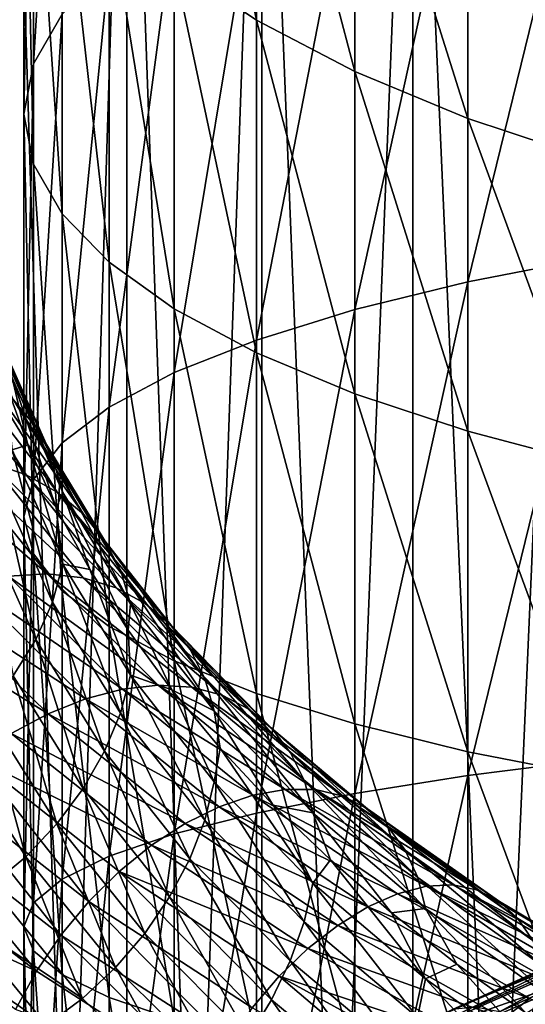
# Model space of a CAD drawing. Header units: metres. Extents: x -44 to 117, y -432 to 89.
# Tile 777 of 1056: x -13.04 to -8.7, y -106.32 to -97.88. Entities that reach past the tile are written whole.
import ezdxf

# ---------------------------------------------------------------- set-up
doc = ezdxf.new("R2010")
doc.units = ezdxf.units.M
doc.layers.add('solid_125568', color=7, linetype='CONTINUOUS')

msp = doc.modelspace()

# ---------------------------------------------------------------- linework, layer by layer
at = {"layer": 'solid_125568'}
for points in [[(-12.118285, -93.5, 329.335785), (-12.118388, -125.699997, 329.335907), (-13.124225, -125.699997, 330.75351)], [(-13.124198, -93.5, 330.753448), (-12.118285, -93.5, 329.335785), (-13.124225, -125.699997, 330.75351)], [(-13.124176, -93.5, 347.246582), (-13.124225, -125.699997, 347.24649), (-12.118388, -125.699997, 348.664093)], [(-12.118269, -93.5, 348.664246), (-13.124176, -93.5, 347.246582), (-12.118388, -125.699997, 348.664093)], [(-10.960155, -93.5, 328.039856), (-10.960155, -125.699997, 328.039856), (-12.118388, -125.699997, 329.335907)], [(-12.118285, -93.5, 329.335785), (-10.960155, -93.5, 328.039856), (-12.118388, -125.699997, 329.335907)], [(-12.118269, -93.5, 348.664246), (-12.118388, -125.699997, 348.664093), (-10.960155, -125.699997, 349.960144)], [(-10.960142, -93.5, 349.960175), (-12.118269, -93.5, 348.664246), (-10.960155, -125.699997, 349.960144)], [(-9.664222, -93.5, 326.881714), (-9.664092, -125.699997, 326.881622), (-10.960155, -125.699997, 328.039856)], [(-10.960155, -93.5, 328.039856), (-9.664222, -93.5, 326.881714), (-10.960155, -125.699997, 328.039856)], [(-10.960142, -93.5, 349.960175), (-10.960155, -125.699997, 349.960144), (-9.664092, -125.699997, 351.118378)], [(-9.664206, -93.5, 351.118286), (-10.960142, -93.5, 349.960175), (-9.664092, -125.699997, 351.118378)], [(-9.664222, -93.5, 326.881714), (-8.246551, -93.5, 325.875793), (-9.664092, -125.699997, 326.881622)], [(-9.664206, -93.5, 351.118286), (-9.664092, -125.699997, 351.118378), (-8.246497, -125.699997, 352.124237)], [(-8.24653, -93.5, 352.124207), (-9.664206, -93.5, 351.118286), (-8.246497, -125.699997, 352.124237)], [(-8.246551, -93.5, 325.875793), (-8.246497, -125.699997, 325.875763), (-9.664092, -125.699997, 326.881622)], [(-12.918259, -98.259201, 195.123123), (-12.918259, -94.782135, 196.353012), (-12.674063, -94.249451, 195.018143)], [(-12.674063, -97.834091, 193.750198), (-12.918259, -98.259201, 195.123123), (-12.674063, -94.249451, 195.018143)], [(-11.007415, -97.88504, 204.128723), (-11.007415, -95.12355, 205.359924), (-11.712595, -94.558136, 204.21611)], [(-11.712595, -97.41214, 202.943665), (-11.007415, -97.88504, 204.128723), (-11.712595, -94.558136, 204.21611)], [(-13, -98.689728, 196.513535), (-13, -95.321602, 197.704895), (-12.918259, -94.782135, 196.353012)], [(-12.918259, -98.259201, 195.123123), (-13, -98.689728, 196.513535), (-12.918259, -94.782135, 196.353012)], [(-10.163809, -98.325699, 205.233002), (-10.163809, -95.650429, 206.425766), (-11.007415, -95.12355, 205.359924)], [(-11.007415, -97.88504, 204.128723), (-10.163809, -98.325699, 205.233002), (-11.007415, -95.12355, 205.359924)], [(-12.918259, -99.120255, 197.903946), (-12.918259, -95.861069, 199.056763), (-13, -95.321602, 197.704895)], [(-13, -98.689728, 196.513535), (-12.918259, -99.120255, 197.903946), (-13, -95.321602, 197.704895)], [(-9.192389, -98.728584, 206.242599), (-9.192389, -96.132133, 207.400223), (-10.163809, -95.650429, 206.425766)], [(-10.163809, -98.325699, 205.233002), (-9.192389, -98.728584, 206.242599), (-10.163809, -95.650429, 206.425766)], [(-9.192389, -100.127953, 186.624023), (-9.192389, -95.970764, 187.732452), (-8.105368, -95.683434, 186.804504)], [(-8.105368, -99.915146, 185.676193), (-9.192389, -100.127953, 186.624023), (-8.105368, -95.683434, 186.804504)], [(-12.674063, -99.545364, 199.276871), (-12.674063, -96.393753, 200.391647), (-12.918259, -95.861069, 199.056763)], [(-12.918259, -99.120255, 197.903946), (-12.674063, -99.545364, 199.276871), (-12.918259, -95.861069, 199.056763)], [(-10.163809, -100.366089, 187.684631), (-10.163809, -96.29229, 188.770844), (-9.192389, -95.970764, 187.732452)], [(-9.192389, -100.127953, 186.624023), (-10.163809, -100.366089, 187.684631), (-9.192389, -95.970764, 187.732452)], [(-8.105368, -99.088623, 207.144836), (-8.105368, -96.562607, 208.271057), (-9.192389, -96.132133, 207.400223)], [(-9.192389, -98.728584, 206.242599), (-8.105368, -99.088623, 207.144836), (-9.192389, -96.132133, 207.400223)], [(-11.007415, -100.626556, 188.844696), (-11.007415, -96.643967, 189.906586), (-10.163809, -96.29229, 188.770844)], [(-10.163809, -100.366089, 187.684631), (-11.007415, -100.626556, 188.844696), (-10.163809, -96.29229, 188.770844)], [(-12.270483, -99.959717, 200.615036), (-12.270483, -96.912949, 201.692734), (-12.674063, -96.393753, 200.391647)], [(-12.674063, -99.545364, 199.276871), (-12.270483, -99.959717, 200.615036), (-12.674063, -96.393753, 200.391647)], [(-11.712595, -100.906075, 190.08963), (-11.712595, -97.021362, 191.125427), (-11.007415, -96.643967, 189.906586)], [(-11.007415, -100.626556, 188.844696), (-11.712595, -100.906075, 190.08963), (-11.007415, -96.643967, 189.906586)], [(-11.712595, -100.358093, 201.901627), (-11.712595, -97.41214, 202.943665), (-12.270483, -96.912949, 201.692734)], [(-12.270483, -99.959717, 200.615036), (-11.712595, -100.358093, 201.901627), (-12.270483, -96.912949, 201.692734)], [(-12.270483, -101.201134, 191.403778), (-12.270483, -97.419739, 192.412018), (-11.712595, -97.021362, 191.125427)], [(-11.712595, -100.906075, 190.08963), (-12.270483, -101.201134, 191.403778), (-11.712595, -97.021362, 191.125427)], [(-12.674063, -101.508026, 192.770615), (-12.674063, -97.834091, 193.750198), (-12.270483, -97.419739, 192.412018)], [(-12.270483, -101.201134, 191.403778), (-12.674063, -101.508026, 192.770615), (-12.270483, -97.419739, 192.412018)], [(-11.007415, -100.735489, 203.120468), (-11.007415, -97.88504, 204.128723), (-11.712595, -97.41214, 202.943665)], [(-11.712595, -100.358093, 201.901627), (-11.007415, -100.735489, 203.120468), (-11.712595, -97.41214, 202.943665)], [(-12.918259, -101.822884, 194.172928), (-12.918259, -98.259201, 195.123123), (-12.674063, -97.834091, 193.750198)], [(-12.674063, -101.508026, 192.770615), (-12.918259, -101.822884, 194.172928), (-12.674063, -97.834091, 193.750198)], [(-10.163809, -101.087166, 204.256226), (-10.163809, -98.325699, 205.233002), (-11.007415, -97.88504, 204.128723)], [(-11.007415, -100.735489, 203.120468), (-10.163809, -101.087166, 204.256226), (-11.007415, -97.88504, 204.128723)], [(-13, -102.141754, 195.593109), (-13, -98.689728, 196.513535), (-12.918259, -98.259201, 195.123123)], [(-12.918259, -101.822884, 194.172928), (-13, -102.141754, 195.593109), (-12.918259, -98.259201, 195.123123)], [(-9.192389, -101.408684, 205.294601), (-9.192389, -98.728584, 206.242599), (-10.163809, -98.325699, 205.233002)], [(-10.163809, -101.087166, 204.256226), (-9.192389, -101.408684, 205.294601), (-10.163809, -98.325699, 205.233002)], [(-12.918259, -102.460617, 197.01329), (-12.918259, -99.120255, 197.903946), (-13, -98.689728, 196.513535)], [(-13, -102.141754, 195.593109), (-12.918259, -102.460617, 197.01329), (-13, -98.689728, 196.513535)], [(-8.105368, -101.696014, 206.222565), (-8.105368, -99.088623, 207.144836), (-9.192389, -98.728584, 206.242599)], [(-9.192389, -101.408684, 205.294601), (-8.105368, -101.696014, 206.222565), (-9.192389, -98.728584, 206.242599)], [(-12.674063, -102.775475, 198.415619), (-12.674063, -99.545364, 199.276871), (-12.918259, -99.120255, 197.903946)], [(-12.918259, -102.460617, 197.01329), (-12.674063, -102.775475, 198.415619), (-12.918259, -99.120255, 197.903946)], [(-12.270483, -103.082367, 199.78244), (-12.270483, -99.959717, 200.615036), (-12.674063, -99.545364, 199.276871)], [(-12.674063, -102.775475, 198.415619), (-12.270483, -103.082367, 199.78244), (-12.674063, -99.545364, 199.276871)], [(-9.192389, -104.35997, 185.848862), (-9.192389, -100.127953, 186.624023), (-8.105368, -99.915146, 185.676193)], [(-8.105368, -104.223022, 184.887146), (-9.192389, -104.35997, 185.848862), (-8.105368, -99.915146, 185.676193)], [(-11.712595, -103.377426, 201.096588), (-11.712595, -100.358093, 201.901627), (-12.270483, -99.959717, 200.615036)], [(-12.270483, -103.082367, 199.78244), (-11.712595, -103.377426, 201.096588), (-12.270483, -99.959717, 200.615036)], [(-12.896467, -101.37748, 917.717529), (-13.088684, -101.139191, 917.498657), (-13.537871, -100.126213, 918.558044)], [(-13.339032, -100.376427, 918.760376), (-12.896467, -101.37748, 917.717529), (-13.537871, -100.126213, 918.558044)], [(-10.163809, -104.513214, 186.925018), (-10.163809, -100.366089, 187.684631), (-9.192389, -100.127953, 186.624023)], [(-9.192389, -104.35997, 185.848862), (-10.163809, -104.513214, 186.925018), (-9.192389, -100.127953, 186.624023)], [(-12.75393, -101.644463, 917.930603), (-12.896467, -101.37748, 917.717529), (-13.339032, -100.376427, 918.760376)], [(-13.191606, -100.652786, 918.96167), (-12.75393, -101.644463, 917.930603), (-13.339032, -100.376427, 918.760376)], [(-11.007415, -103.656944, 202.341522), (-11.007415, -100.735489, 203.120468), (-11.712595, -100.358093, 201.901627)], [(-11.712595, -103.377426, 201.096588), (-11.007415, -103.656944, 202.341522), (-11.712595, -100.358093, 201.901627)], [(-11.007415, -104.680832, 188.102097), (-11.007415, -100.626556, 188.844696), (-10.163809, -100.366089, 187.684631)], [(-10.163809, -104.513214, 186.925018), (-11.007415, -104.680832, 188.102097), (-10.163809, -100.366089, 187.684631)], [(-12.981153, -101.781158, 916.006531), (-13.28076, -101.679688, 915.77417), (-13.918068, -100.652573, 916.859436)], [(-13.603971, -100.771217, 917.06427), (-12.981153, -101.781158, 916.006531), (-13.918068, -100.652573, 916.859436)], [(-12.665622, -101.934486, 918.13269), (-12.75393, -101.644463, 917.930603), (-13.191606, -100.652786, 918.96167)], [(-13.10029, -100.949387, 919.157166), (-12.665622, -101.934486, 918.13269), (-13.191606, -100.652786, 918.96167)], [(-11.712595, -104.860718, 189.36528), (-11.712595, -100.906075, 190.08963), (-11.007415, -100.626556, 188.844696)], [(-11.007415, -104.680832, 188.102097), (-11.712595, -104.860718, 189.36528), (-11.007415, -100.626556, 188.844696)], [(-10.163809, -103.917412, 203.501587), (-10.163809, -101.087166, 204.256226), (-11.007415, -100.735489, 203.120468)], [(-11.007415, -103.656944, 202.341522), (-10.163809, -103.917412, 203.501587), (-11.007415, -100.735489, 203.120468)], [(-12.716036, -101.929688, 916.245422), (-12.981153, -101.781158, 916.006531), (-13.603971, -100.771217, 917.06427)], [(-13.326029, -100.935234, 917.279175), (-12.716036, -101.929688, 916.245422), (-13.603971, -100.771217, 917.06427)], [(-12.270483, -105.050598, 190.6987), (-12.270483, -101.201134, 191.403778), (-11.712595, -100.906075, 190.08963)], [(-11.712595, -104.860718, 189.36528), (-12.270483, -105.050598, 190.6987), (-11.712595, -100.906075, 190.08963)], [(-12.489619, -102.120087, 916.485107), (-12.716036, -101.929688, 916.245422), (-13.326029, -100.935234, 917.279175)], [(-13.088684, -101.139191, 917.498657), (-12.489619, -102.120087, 916.485107), (-13.326029, -100.935234, 917.279175)], [(-13.10029, -100.949387, 919.157166), (-13.164786, -100.973427, 919.630615), (-12.965788, -101.523735, 919.054443)], [(-13.101295, -101.568283, 919.506226), (-12.965788, -101.523735, 919.054443), (-13.164786, -100.973427, 919.630615)], [(-13.10029, -100.949387, 919.157166), (-12.965788, -101.523735, 919.054443), (-12.722696, -102.064232, 918.491028)], [(-13.10029, -100.949387, 919.157166), (-12.722696, -102.064232, 918.491028), (-12.665622, -101.934486, 918.13269)], [(-9.192389, -104.155548, 204.56221), (-9.192389, -101.408684, 205.294601), (-10.163809, -101.087166, 204.256226)], [(-10.163809, -103.917412, 203.501587), (-9.192389, -104.155548, 204.56221), (-10.163809, -101.087166, 204.256226)], [(-12.306226, -102.347, 916.719971), (-12.489619, -102.120087, 916.485107), (-13.088684, -101.139191, 917.498657)], [(-12.896467, -101.37748, 917.717529), (-12.306226, -102.347, 916.719971), (-13.088684, -101.139191, 917.498657)], [(-12.674063, -105.248085, 192.085556), (-12.674063, -101.508026, 192.770615), (-12.270483, -101.201134, 191.403778)], [(-12.270483, -105.050598, 190.6987), (-12.674063, -105.248085, 192.085556), (-12.270483, -101.201134, 191.403778)], [(-12.17021, -102.605026, 916.944397), (-12.306226, -102.347, 916.719971), (-12.896467, -101.37748, 917.717529)], [(-12.75393, -101.644463, 917.930603), (-12.17021, -102.605026, 916.944397), (-12.896467, -101.37748, 917.717529)], [(-8.105368, -104.368355, 205.510025), (-8.105368, -101.696014, 206.222565), (-9.192389, -101.408684, 205.294601)], [(-9.192389, -104.155548, 204.56221), (-8.105368, -104.368355, 205.510025), (-9.192389, -101.408684, 205.294601)], [(-13.101295, -101.568283, 919.506226), (-12.666616, -102.549263, 918.477844), (-12.965788, -101.523735, 919.054443)], [(-12.666616, -102.549263, 918.477844), (-12.722696, -102.064232, 918.491028), (-12.965788, -101.523735, 919.054443)], [(-12.918259, -105.450706, 193.508438), (-12.918259, -101.822884, 194.172928), (-12.674063, -101.508026, 192.770615)], [(-12.674063, -105.248085, 192.085556), (-12.918259, -105.450706, 193.508438), (-12.674063, -101.508026, 192.770615)], [(-13.193464, -101.888992, 919.658508), (-12.755733, -102.872765, 918.619873), (-13.101295, -101.568283, 919.506226)], [(-12.755733, -102.872765, 918.619873), (-12.666616, -102.549263, 918.477844), (-13.101295, -101.568283, 919.506226)], [(-12.801684, -102.63176, 914.502563), (-13.131933, -102.649391, 914.267334), (-13.961142, -101.628395, 915.349915)], [(-13.610022, -101.629143, 915.553955), (-12.801684, -102.63176, 914.502563), (-13.961142, -101.628395, 915.349915)], [(-12.492054, -102.664825, 914.75177), (-12.801684, -102.63176, 914.502563), (-13.610022, -101.629143, 915.553955)], [(-13.28076, -101.679688, 915.77417), (-12.492054, -102.664825, 914.75177), (-13.610022, -101.629143, 915.553955)], [(-12.210352, -102.750145, 915.010254), (-12.492054, -102.664825, 914.75177), (-13.28076, -101.679688, 915.77417)], [(-12.981153, -101.781158, 916.006531), (-12.210352, -102.750145, 915.010254), (-13.28076, -101.679688, 915.77417)], [(-12.085918, -102.888786, 917.152832), (-12.17021, -102.605026, 916.944397), (-12.75393, -101.644463, 917.930603)], [(-12.665622, -101.934486, 918.13269), (-12.085918, -102.888786, 917.152832), (-12.75393, -101.644463, 917.930603)], [(-13, -105.655907, 194.949432), (-13, -102.141754, 195.593109), (-12.918259, -101.822884, 194.172928)], [(-12.918259, -105.450706, 193.508438), (-13, -105.655907, 194.949432), (-12.918259, -101.822884, 194.172928)], [(-11.961082, -102.884117, 915.271973), (-12.210352, -102.750145, 915.010254), (-12.981153, -101.781158, 916.006531)], [(-12.716036, -101.929688, 916.245422), (-11.961082, -102.884117, 915.271973), (-12.981153, -101.781158, 916.006531)], [(-13.341624, -102.204254, 919.790344), (-12.898946, -103.193718, 918.736328), (-13.193464, -101.888992, 919.658508)], [(-12.898946, -103.193718, 918.736328), (-12.755733, -102.872765, 918.619873), (-13.193464, -101.888992, 919.658508)], [(-12.665622, -101.934486, 918.13269), (-12.722696, -102.064232, 918.491028), (-12.436235, -102.594261, 917.942017)], [(-11.748173, -103.06176, 915.530823), (-11.961082, -102.884117, 915.271973), (-12.716036, -101.929688, 916.245422)], [(-12.489619, -102.120087, 916.485107), (-11.748173, -103.06176, 915.530823), (-12.716036, -101.929688, 916.245422)], [(-12.665622, -101.934486, 918.13269), (-12.436235, -102.594261, 917.942017), (-12.10631, -103.114616, 917.407532)], [(-12.665622, -101.934486, 918.13269), (-12.10631, -103.114616, 917.407532), (-12.085918, -102.888786, 917.152832)], [(-12.666616, -102.549263, 918.477844), (-12.436235, -102.594261, 917.942017), (-12.722696, -102.064232, 918.491028)], [(-12.918259, -105.861115, 196.390442), (-12.918259, -102.460617, 197.01329), (-13, -102.141754, 195.593109)], [(-13, -105.655907, 194.949432), (-12.918259, -105.861115, 196.390442), (-13, -102.141754, 195.593109)], [(-11.575694, -103.277969, 915.780823), (-11.748173, -103.06176, 915.530823), (-12.489619, -102.120087, 916.485107)], [(-12.306226, -102.347, 916.719971), (-11.575694, -103.277969, 915.780823), (-12.489619, -102.120087, 916.485107)], [(-13.091784, -103.504654, 918.825439), (-12.898946, -103.193718, 918.736328), (-13.341624, -102.204254, 919.790344)], [(-11.447749, -103.52758, 916.015991), (-11.575694, -103.277969, 915.780823), (-12.306226, -102.347, 916.719971)], [(-12.17021, -102.605026, 916.944397), (-11.447749, -103.52758, 916.015991), (-12.306226, -102.347, 916.719971)], [(-12.674063, -106.063736, 197.813324), (-12.674063, -102.775475, 198.415619), (-12.918259, -102.460617, 197.01329)], [(-12.918259, -105.861115, 196.390442), (-12.674063, -106.063736, 197.813324), (-12.918259, -102.460617, 197.01329)], [(-12.755733, -102.872765, 918.619873), (-12.171939, -103.825775, 917.626282), (-12.666616, -102.549263, 918.477844)], [(-12.666616, -102.549263, 918.477844), (-12.086893, -103.499619, 917.494202), (-12.436235, -102.594261, 917.942017)], [(-12.171939, -103.825775, 917.626282), (-12.086893, -103.499619, 917.494202), (-12.666616, -102.549263, 918.477844)], [(-12.086893, -103.499619, 917.494202), (-12.10631, -103.114616, 917.407532), (-12.436235, -102.594261, 917.942017)], [(-11.368437, -103.805428, 916.230408), (-11.447749, -103.52758, 916.015991), (-12.17021, -102.605026, 916.944397)], [(-12.085918, -102.888786, 917.152832), (-11.368437, -103.805428, 916.230408), (-12.17021, -102.605026, 916.944397)], [(-13.131933, -102.649391, 914.267334), (-12.154048, -103.618637, 913.265015), (-13.474558, -102.715057, 914.050476)], [(-12.801684, -102.63176, 914.502563), (-11.848409, -103.583984, 913.529419), (-13.131933, -102.649391, 914.267334)], [(-11.848409, -103.583984, 913.529419), (-12.154048, -103.618637, 913.265015), (-13.131933, -102.649391, 914.267334)], [(-11.561915, -103.600861, 913.805786), (-11.848409, -103.583984, 913.529419), (-12.801684, -102.63176, 914.502563)], [(-12.492054, -102.664825, 914.75177), (-11.561915, -103.600861, 913.805786), (-12.801684, -102.63176, 914.502563)], [(-11.301309, -103.671227, 914.088684), (-11.561915, -103.600861, 913.805786), (-12.492054, -102.664825, 914.75177)], [(-12.210352, -102.750145, 915.010254), (-11.301309, -103.671227, 914.088684), (-12.492054, -102.664825, 914.75177)], [(-13.474558, -102.715057, 914.050476), (-12.471173, -103.701721, 913.017578), (-13.821282, -102.826126, 913.85614)], [(-12.154048, -103.618637, 913.265015), (-12.471173, -103.701721, 913.017578), (-13.474558, -102.715057, 914.050476)], [(-12.270483, -106.261223, 199.20018), (-12.270483, -103.082367, 199.78244), (-12.674063, -102.775475, 198.415619)], [(-12.674063, -106.063736, 197.813324), (-12.270483, -106.261223, 199.20018), (-12.674063, -102.775475, 198.415619)], [(-11.070707, -103.79171, 914.371765), (-11.301309, -103.671227, 914.088684), (-12.210352, -102.750145, 915.010254)], [(-11.961082, -102.884117, 915.271973), (-11.070707, -103.79171, 914.371765), (-12.210352, -102.750145, 915.010254)], [(-13.821282, -102.826126, 913.85614), (-12.792088, -103.830147, 912.792114), (-14.16396, -102.979805, 913.688843)], [(-12.471173, -103.701721, 913.017578), (-12.792088, -103.830147, 912.792114), (-13.821282, -102.826126, 913.85614)], [(-12.898946, -103.193718, 918.736328), (-12.308562, -104.152153, 917.728027), (-12.755733, -102.872765, 918.619873)], [(-12.308562, -104.152153, 917.728027), (-12.171939, -103.825775, 917.626282), (-12.755733, -102.872765, 918.619873)], [(-12.085918, -102.888786, 917.152832), (-12.10631, -103.114616, 917.407532), (-11.733071, -103.62571, 916.888245)], [(-12.085918, -102.888786, 917.152832), (-11.733071, -103.62571, 916.888245), (-11.368437, -103.805428, 916.230408)], [(-10.873716, -103.95755, 914.648499), (-11.070707, -103.79171, 914.371765), (-11.961082, -102.884117, 915.271973)], [(-11.748173, -103.06176, 915.530823), (-10.873716, -103.95755, 914.648499), (-11.961082, -102.884117, 915.271973)], [(-12.792088, -103.830147, 912.792114), (-13.109244, -104.000687, 912.59375), (-14.16396, -102.979805, 913.688843)], [(-11.712595, -106.451103, 200.5336), (-11.712595, -103.377426, 201.096588), (-12.270483, -103.082367, 199.78244)], [(-12.270483, -106.261223, 199.20018), (-11.712595, -106.451103, 200.5336), (-12.270483, -103.082367, 199.78244)], [(-12.086893, -103.499619, 917.494202), (-11.733071, -103.62571, 916.888245), (-12.10631, -103.114616, 917.407532)], [(-10.714105, -104.163849, 914.912659), (-10.873716, -103.95755, 914.648499), (-11.748173, -103.06176, 915.530823)], [(-11.575694, -103.277969, 915.780823), (-10.714105, -104.163849, 914.912659), (-11.748173, -103.06176, 915.530823)], [(-13.091784, -103.504654, 918.825439), (-12.492517, -104.471085, 917.797852), (-12.898946, -103.193718, 918.736328)], [(-12.492517, -104.471085, 917.797852), (-12.308562, -104.152153, 917.728027), (-12.898946, -103.193718, 918.736328)], [(-10.59568, -104.405663, 915.157837), (-10.714105, -104.163849, 914.912659), (-11.575694, -103.277969, 915.780823)], [(-11.447749, -103.52758, 916.015991), (-10.59568, -104.405663, 915.157837), (-11.575694, -103.277969, 915.780823)], [(-11.007415, -106.630981, 201.796783), (-11.007415, -103.656944, 202.341522), (-11.712595, -103.377426, 201.096588)], [(-11.712595, -106.451103, 200.5336), (-11.007415, -106.630981, 201.796783), (-11.712595, -103.377426, 201.096588)], [(-13.329793, -103.79805, 918.885132), (-12.719577, -104.774849, 917.83429), (-13.091784, -103.504654, 918.825439)], [(-12.719577, -104.774849, 917.83429), (-12.492517, -104.471085, 917.797852), (-13.091784, -103.504654, 918.825439)], [(-12.171939, -103.825775, 917.626282), (-11.449385, -104.741196, 916.690857), (-12.086893, -103.499619, 917.494202)], [(-12.086893, -103.499619, 917.494202), (-11.36938, -104.412552, 916.568115), (-11.733071, -103.62571, 916.888245)], [(-11.449385, -104.741196, 916.690857), (-11.36938, -104.412552, 916.568115), (-12.086893, -103.499619, 917.494202)], [(-10.522244, -104.678047, 915.377808), (-10.59568, -104.405663, 915.157837), (-11.447749, -103.52758, 916.015991)], [(-11.368437, -103.805428, 916.230408), (-10.522244, -104.678047, 915.377808), (-11.447749, -103.52758, 916.015991)], [(-12.154048, -103.618637, 913.265015), (-11.037975, -104.528633, 912.357178), (-12.471173, -103.701721, 913.017578)], [(-11.848409, -103.583984, 913.529419), (-10.760422, -104.4785, 912.648438), (-12.154048, -103.618637, 913.265015)], [(-10.760422, -104.4785, 912.648438), (-11.037975, -104.528633, 912.357178), (-12.154048, -103.618637, 913.265015)], [(-10.500323, -104.480667, 912.949707), (-10.760422, -104.4785, 912.648438), (-11.848409, -103.583984, 913.529419)], [(-11.561915, -103.600861, 913.805786), (-10.500323, -104.480667, 912.949707), (-11.848409, -103.583984, 913.529419)], [(-11.36938, -104.412552, 916.568115), (-11.317638, -104.126259, 916.386414), (-11.733071, -103.62571, 916.888245)], [(-11.368437, -103.805428, 916.230408), (-11.733071, -103.62571, 916.888245), (-11.317638, -104.126259, 916.386414)], [(-10.263777, -104.537453, 913.255066), (-10.500323, -104.480667, 912.949707), (-11.561915, -103.600861, 913.805786)], [(-11.301309, -103.671227, 914.088684), (-10.263777, -104.537453, 913.255066), (-11.561915, -103.600861, 913.805786)], [(-12.471173, -103.701721, 913.017578), (-11.325996, -104.627548, 912.081665), (-12.792088, -103.830147, 912.792114)], [(-11.037975, -104.528633, 912.357178), (-11.325996, -104.627548, 912.081665), (-12.471173, -103.701721, 913.017578)], [(-10.054466, -104.645683, 913.557678), (-10.263777, -104.537453, 913.255066), (-11.301309, -103.671227, 914.088684)], [(-11.070707, -103.79171, 914.371765), (-10.054466, -104.645683, 913.557678), (-11.301309, -103.671227, 914.088684)], [(-10.163809, -106.798607, 202.973846), (-10.163809, -103.917412, 203.501587), (-11.007415, -103.656944, 202.341522)], [(-11.007415, -106.630981, 201.796783), (-10.163809, -106.798607, 202.973846), (-11.007415, -103.656944, 202.341522)], [(-13.608505, -104.066429, 918.913452), (-12.985492, -105.055756, 917.835815), (-13.329793, -103.79805, 918.885132)], [(-12.985492, -105.055756, 917.835815), (-12.719577, -104.774849, 917.83429), (-13.329793, -103.79805, 918.885132)], [(-9.875635, -104.800804, 913.850891), (-10.054466, -104.645683, 913.557678), (-11.070707, -103.79171, 914.371765)], [(-10.873716, -103.95755, 914.648499), (-9.875635, -104.800804, 913.850891), (-11.070707, -103.79171, 914.371765)], [(-12.792088, -103.830147, 912.792114), (-11.617453, -104.771759, 911.827515), (-13.109244, -104.000687, 912.59375)], [(-11.325996, -104.627548, 912.081665), (-11.617453, -104.771759, 911.827515), (-12.792088, -103.830147, 912.792114)], [(-12.308562, -104.152153, 917.728027), (-11.577863, -105.072685, 916.778503), (-12.171939, -103.825775, 917.626282)], [(-11.577863, -105.072685, 916.778503), (-11.449385, -104.741196, 916.690857), (-12.171939, -103.825775, 917.626282)], [(-11.368437, -103.805428, 916.230408), (-11.317638, -104.126259, 916.386414), (-10.863383, -104.612747, 915.906677)], [(-11.368437, -103.805428, 916.230408), (-10.863383, -104.612747, 915.906677), (-10.522244, -104.678047, 915.377808)], [(-9.730705, -104.9981, 914.12793), (-9.875635, -104.800804, 913.850891), (-10.873716, -103.95755, 914.648499)], [(-10.714105, -104.163849, 914.912659), (-9.730705, -104.9981, 914.12793), (-10.873716, -103.95755, 914.648499)], [(-9.192389, -106.951851, 204.050018), (-9.192389, -104.155548, 204.56221), (-10.163809, -103.917412, 203.501587)], [(-10.163809, -106.798607, 202.973846), (-9.192389, -106.951851, 204.050018), (-10.163809, -103.917412, 203.501587)], [(-13.109244, -104.000687, 912.59375), (-11.905482, -104.957634, 911.600525), (-13.415284, -104.209961, 912.427673)], [(-11.617453, -104.771759, 911.827515), (-11.905482, -104.957634, 911.600525), (-13.109244, -104.000687, 912.59375)], [(-13.28589, -105.306313, 917.800781), (-12.985492, -105.055756, 917.835815), (-13.608505, -104.066429, 918.913452)], [(-11.36938, -104.412552, 916.568115), (-10.523146, -105.281731, 915.712097), (-11.317638, -104.126259, 916.386414)], [(-10.523146, -105.281731, 915.712097), (-10.863383, -104.612747, 915.906677), (-11.317638, -104.126259, 916.386414)], [(-13.415284, -104.209961, 912.427673), (-12.44471, -105.439232, 911.251831), (-13.702884, -104.454544, 912.299316)], [(-13.415284, -104.209961, 912.427673), (-12.183437, -105.181389, 911.406677), (-12.44471, -105.439232, 911.251831)], [(-11.905482, -104.957634, 911.600525), (-12.183437, -105.181389, 911.406677), (-13.415284, -104.209961, 912.427673)], [(-12.492517, -104.471085, 917.797852), (-11.750838, -105.399132, 916.830078), (-12.308562, -104.152153, 917.728027)], [(-11.750838, -105.399132, 916.830078), (-11.577863, -105.072685, 916.778503), (-12.308562, -104.152153, 917.728027)], [(-9.623147, -105.232826, 914.382324), (-9.730705, -104.9981, 914.12793), (-10.714105, -104.163849, 914.912659)], [(-10.59568, -104.405663, 915.157837), (-9.623147, -105.232826, 914.382324), (-10.714105, -104.163849, 914.912659)], [(-8.105368, -107.088799, 205.011734), (-8.105368, -104.368355, 205.510025), (-9.192389, -104.155548, 204.56221)], [(-9.192389, -106.951851, 204.050018), (-8.105368, -107.088799, 205.011734), (-9.192389, -104.155548, 204.56221)], [(-9.192389, -108.640144, 185.411865), (-9.192389, -104.35997, 185.848862), (-8.105368, -104.223022, 184.887146)], [(-8.105368, -108.57991, 184.442307), (-9.192389, -108.640144, 185.411865), (-8.105368, -104.223022, 184.887146)], [(-10.163809, -108.707535, 186.496796), (-10.163809, -104.513214, 186.925018), (-9.192389, -104.35997, 185.848862)], [(-9.192389, -108.640144, 185.411865), (-10.163809, -108.707535, 186.496796), (-9.192389, -104.35997, 185.848862)], [(-13.702884, -104.454544, 912.299316), (-12.682977, -105.726906, 911.140686), (-13.965096, -104.730545, 912.212769)], [(-13.702884, -104.454544, 912.299316), (-12.44471, -105.439232, 911.251831), (-12.682977, -105.726906, 911.140686)], [(-12.719577, -104.774849, 917.83429), (-11.964359, -105.712639, 916.844421), (-12.492517, -104.471085, 917.797852)], [(-11.964359, -105.712639, 916.844421), (-11.750838, -105.399132, 916.830078), (-12.492517, -104.471085, 917.797852)], [(-11.449385, -104.741196, 916.690857), (-10.597204, -105.612694, 915.825989), (-11.36938, -104.412552, 916.568115)], [(-10.597204, -105.612694, 915.825989), (-10.523146, -105.281731, 915.712097), (-11.36938, -104.412552, 916.568115)], [(-10.760422, -104.4785, 912.648438), (-9.54908, -105.308617, 911.872437), (-11.037975, -104.528633, 912.357178)], [(-9.318358, -105.297729, 912.196106), (-9.54908, -105.308617, 911.872437), (-10.760422, -104.4785, 912.648438)], [(-10.500323, -104.480667, 912.949707), (-9.318358, -105.297729, 912.196106), (-10.760422, -104.4785, 912.648438)], [(-9.556423, -105.500252, 914.607422), (-9.623147, -105.232826, 914.382324), (-10.59568, -104.405663, 915.157837)], [(-10.522244, -104.678047, 915.377808), (-9.556423, -105.500252, 914.607422), (-10.59568, -104.405663, 915.157837)], [(-11.037975, -104.528633, 912.357178), (-9.795368, -105.372498, 911.557007), (-11.325996, -104.627548, 912.081665)], [(-9.54908, -105.308617, 911.872437), (-9.795368, -105.372498, 911.557007), (-11.037975, -104.528633, 912.357178)], [(-11.007415, -108.78125, 187.683456), (-11.007415, -104.680832, 188.102097), (-10.163809, -104.513214, 186.925018)], [(-10.163809, -108.707535, 186.496796), (-11.007415, -108.78125, 187.683456), (-10.163809, -104.513214, 186.925018)], [(-9.108583, -105.342453, 912.521606), (-9.318358, -105.297729, 912.196106), (-10.500323, -104.480667, 912.949707)], [(-10.263777, -104.537453, 913.255066), (-9.108583, -105.342453, 912.521606), (-10.500323, -104.480667, 912.949707)], [(-8.922966, -105.439819, 912.841797), (-9.108583, -105.342453, 912.521606), (-10.263777, -104.537453, 913.255066)], [(-10.054466, -104.645683, 913.557678), (-8.922966, -105.439819, 912.841797), (-10.263777, -104.537453, 913.255066)], [(-11.325996, -104.627548, 912.081665), (-10.050983, -105.485489, 911.256226), (-11.617453, -104.771759, 911.827515)], [(-9.795368, -105.372498, 911.557007), (-10.050983, -105.485489, 911.256226), (-11.325996, -104.627548, 912.081665)], [(-10.523146, -105.281731, 915.712097), (-10.372727, -105.083458, 915.451721), (-10.863383, -104.612747, 915.906677)], [(-10.522244, -104.678047, 915.377808), (-10.863383, -104.612747, 915.906677), (-10.372727, -105.083458, 915.451721)], [(-8.764344, -105.585426, 913.14978), (-8.922966, -105.439819, 912.841797), (-10.054466, -104.645683, 913.557678)], [(-9.875635, -104.800804, 913.850891), (-8.764344, -105.585426, 913.14978), (-10.054466, -104.645683, 913.557678)], [(-13.965096, -104.730545, 912.212769), (-12.89397, -106.037628, 911.073792), (-14.197283, -105.03138, 912.167908)], [(-13.965096, -104.730545, 912.212769), (-12.682977, -105.726906, 911.140686), (-12.89397, -106.037628, 911.073792)], [(-11.712595, -108.860352, 188.95694), (-11.712595, -104.860718, 189.36528), (-11.007415, -104.680832, 188.102097)], [(-11.007415, -108.78125, 187.683456), (-11.712595, -108.860352, 188.95694), (-11.007415, -104.680832, 188.102097)], [(-10.522244, -104.678047, 915.377808), (-10.372727, -105.083458, 915.451721), (-9.847041, -105.537811, 915.02301)], [(-10.522244, -104.678047, 915.377808), (-9.847041, -105.537811, 915.02301), (-9.556423, -105.500252, 914.607422)], [(-12.985492, -105.055756, 917.835815), (-12.214445, -106.005333, 916.820496), (-12.719577, -104.774849, 917.83429)], [(-12.214445, -106.005333, 916.820496), (-11.964359, -105.712639, 916.844421), (-12.719577, -104.774849, 917.83429)], [(-11.617453, -104.771759, 911.827515), (-10.30964, -105.643723, 910.976257), (-11.905482, -104.957634, 911.600525)], [(-10.050983, -105.485489, 911.256226), (-10.30964, -105.643723, 910.976257), (-11.617453, -104.771759, 911.827515)], [(-11.577863, -105.072685, 916.778503), (-10.716082, -105.948898, 915.900513), (-11.449385, -104.741196, 916.690857)], [(-10.716082, -105.948898, 915.900513), (-10.597204, -105.612694, 915.825989), (-11.449385, -104.741196, 916.690857)], [(-8.635757, -105.774734, 913.438477), (-8.764344, -105.585426, 913.14978), (-9.875635, -104.800804, 913.850891)], [(-9.730705, -104.9981, 914.12793), (-8.635757, -105.774734, 913.438477), (-9.875635, -104.800804, 913.850891)], [(-12.270483, -108.943855, 190.301208), (-12.270483, -105.050598, 190.6987), (-11.712595, -104.860718, 189.36528)], [(-11.712595, -108.860352, 188.95694), (-12.270483, -108.943855, 190.301208), (-11.712595, -104.860718, 189.36528)], [(-11.905482, -104.957634, 911.600525), (-10.565241, -105.843224, 910.723572), (-12.183437, -105.181389, 911.406677)], [(-10.30964, -105.643723, 910.976257), (-10.565241, -105.843224, 910.723572), (-11.905482, -104.957634, 911.600525)], [(-14.197283, -105.03138, 912.167908), (-12.89397, -106.037628, 911.073792), (-14.395493, -105.349678, 912.163757)], [(-13.28589, -105.306313, 917.800781), (-12.496968, -106.269508, 916.756958), (-12.985492, -105.055756, 917.835815)], [(-12.496968, -106.269508, 916.756958), (-12.214445, -106.005333, 916.820496), (-12.985492, -105.055756, 917.835815)], [(-12.674063, -109.030708, 191.699356), (-12.674063, -105.248085, 192.085556), (-12.270483, -105.050598, 190.6987)], [(-12.270483, -108.943855, 190.301208), (-12.674063, -109.030708, 191.699356), (-12.270483, -105.050598, 190.6987)], [(-8.540298, -106.003189, 913.701111), (-8.635757, -105.774734, 913.438477), (-9.730705, -104.9981, 914.12793)], [(-9.623147, -105.232826, 914.382324), (-8.540298, -106.003189, 913.701111), (-9.730705, -104.9981, 914.12793)], [(-11.750838, -105.399132, 916.830078), (-10.876119, -106.28231, 915.934937), (-11.577863, -105.072685, 916.778503)], [(-10.876119, -106.28231, 915.934937), (-10.716082, -105.948898, 915.900513), (-11.577863, -105.072685, 916.778503)], [(-10.523146, -105.281731, 915.712097), (-9.557273, -106.10083, 914.938477), (-10.372727, -105.083458, 915.451721)], [(-9.557273, -106.10083, 914.938477), (-9.847041, -105.537811, 915.02301), (-10.372727, -105.083458, 915.451721)], [(-12.183437, -105.181389, 911.406677), (-11.043875, -106.349495, 910.325867), (-12.44471, -105.439232, 911.251831)], [(-12.183437, -105.181389, 911.406677), (-10.811924, -106.079865, 910.504578), (-11.043875, -106.349495, 910.325867)], [(-10.565241, -105.843224, 910.723572), (-10.811924, -106.079865, 910.504578), (-12.183437, -105.181389, 911.406677)], [(-8.48105, -106.266212, 913.930725), (-8.540298, -106.003189, 913.701111), (-9.623147, -105.232826, 914.382324)], [(-9.556423, -105.500252, 914.607422), (-8.48105, -106.266212, 913.930725), (-9.623147, -105.232826, 914.382324)], [(-13.615623, -105.520027, 917.72821), (-12.496968, -106.269508, 916.756958), (-13.28589, -105.306313, 917.800781)], [(-12.918259, -109.119812, 193.133835), (-12.918259, -105.450706, 193.508438), (-12.674063, -105.248085, 192.085556)], [(-12.674063, -109.030708, 191.699356), (-12.918259, -109.119812, 193.133835), (-12.674063, -105.248085, 192.085556)], [(-10.597204, -105.612694, 915.825989), (-9.624542, -106.433899, 915.044189), (-10.523146, -105.281731, 915.712097)], [(-9.624542, -106.433899, 915.044189), (-9.557273, -106.10083, 914.938477), (-10.523146, -105.281731, 915.712097)], [(-9.54908, -105.308617, 911.872437), (-8.229182, -106.069565, 911.211365), (-9.795368, -105.372498, 911.557007)], [(-9.318358, -105.297729, 912.196106), (-8.03046, -106.047386, 911.554749), (-9.54908, -105.308617, 911.872437)], [(-8.03046, -106.047386, 911.554749), (-8.229182, -106.069565, 911.211365), (-9.54908, -105.308617, 911.872437)], [(-7.849842, -106.081696, 911.897888), (-8.03046, -106.047386, 911.554749), (-9.318358, -105.297729, 912.196106)], [(-9.108583, -105.342453, 912.521606), (-7.849842, -106.081696, 911.897888), (-9.318358, -105.297729, 912.196106)], [(-12.89397, -106.037628, 911.073792), (-13.074058, -106.363907, 911.050354), (-14.395493, -105.349678, 912.163757)], [(-11.964359, -105.712639, 916.844421), (-11.073684, -106.604843, 915.928589), (-11.750838, -105.399132, 916.830078)], [(-11.073684, -106.604843, 915.928589), (-10.876119, -106.28231, 915.934937), (-11.750838, -105.399132, 916.830078)], [(-9.795368, -105.372498, 911.557007), (-8.441404, -106.14534, 910.874756), (-10.050983, -105.485489, 911.256226)], [(-8.229182, -106.069565, 911.211365), (-8.441404, -106.14534, 910.874756), (-9.795368, -105.372498, 911.557007)], [(-7.690026, -106.169678, 912.233521), (-7.849842, -106.081696, 911.897888), (-9.108583, -105.342453, 912.521606)], [(-8.922966, -105.439819, 912.841797), (-7.690026, -106.169678, 912.233521), (-9.108583, -105.342453, 912.521606)], [(-13, -109.21006, 194.586563), (-13, -105.655907, 194.949432), (-12.918259, -105.450706, 193.508438)], [(-12.918259, -109.119812, 193.133835), (-13, -109.21006, 194.586563), (-12.918259, -105.450706, 193.508438)], [(-12.44471, -105.439232, 911.251831), (-11.255466, -106.647545, 910.192627), (-12.682977, -105.726906, 911.140686)], [(-12.44471, -105.439232, 911.251831), (-11.043875, -106.349495, 910.325867), (-11.255466, -106.647545, 910.192627)], [(-10.050983, -105.485489, 911.256226), (-8.661707, -106.270508, 910.551758), (-10.30964, -105.643723, 910.976257)], [(-8.441404, -106.14534, 910.874756), (-8.661707, -106.270508, 910.551758), (-10.050983, -105.485489, 911.256226)], [(-7.553416, -106.307076, 912.554382), (-7.690026, -106.169678, 912.233521), (-8.922966, -105.439819, 912.841797)], [(-8.764344, -105.585426, 913.14978), (-7.553416, -106.307076, 912.554382), (-8.922966, -105.439819, 912.841797)], [(-13.966774, -105.694038, 917.621216), (-12.807059, -106.498444, 916.653503), (-13.615623, -105.520027, 917.72821)], [(-13.615623, -105.520027, 917.72821), (-12.807059, -106.498444, 916.653503), (-12.496968, -106.269508, 916.756958)], [(-9.556423, -105.500252, 914.607422), (-9.847041, -105.537811, 915.02301), (-9.28728, -105.975433, 914.622009)], [(-9.557273, -106.10083, 914.938477), (-9.28728, -105.975433, 914.622009), (-9.847041, -105.537811, 915.02301)], [(-9.556423, -105.500252, 914.607422), (-9.28728, -105.975433, 914.622009), (-8.694156, -106.396385, 914.249573)], [(-9.556423, -105.500252, 914.607422), (-8.694156, -106.396385, 914.249573), (-8.48105, -106.266212, 913.930725)], [(-12.918259, -109.300301, 196.039307), (-12.918259, -105.861115, 196.390442), (-13, -105.655907, 194.949432)], [(-13, -109.21006, 194.586563), (-12.918259, -109.300301, 196.039307), (-13, -105.655907, 194.949432)], [(-10.716082, -105.948898, 915.900513), (-9.732468, -106.774406, 915.106567), (-10.597204, -105.612694, 915.825989)], [(-9.732468, -106.774406, 915.106567), (-9.624542, -106.433899, 915.044189), (-10.597204, -105.612694, 915.825989)], [(-10.30964, -105.643723, 910.976257), (-8.884624, -106.440887, 910.249146), (-10.565241, -105.843224, 910.723572)], [(-8.661707, -106.270508, 910.551758), (-8.884624, -106.440887, 910.249146), (-10.30964, -105.643723, 910.976257)], [(-7.67959, -105.627846, 943.253906), (-9.503177, -106.449364, 942.952209), (-7.825223, -105.703857, 943.624268)], [(-7.67959, -105.627846, 943.253906), (-9.326054, -106.366264, 942.598022), (-9.503177, -106.449364, 942.952209)], [(-7.519204, -105.615646, 942.880798), (-9.326054, -106.366264, 942.598022), (-7.67959, -105.627846, 943.253906)], [(-7.519204, -105.615646, 942.880798), (-9.131121, -106.34597, 942.242493), (-9.326054, -106.366264, 942.598022)], [(-8.92297, -106.386192, 941.892822), (-9.131121, -106.34597, 942.242493), (-7.519204, -105.615646, 942.880798)], [(-7.347823, -105.664757, 942.512756), (-8.92297, -106.386192, 941.892822), (-7.519204, -105.615646, 942.880798)], [(-7.442635, -106.489502, 912.853271), (-7.553416, -106.307076, 912.554382), (-8.764344, -105.585426, 913.14978)], [(-8.635757, -105.774734, 913.438477), (-7.442635, -106.489502, 912.853271), (-8.764344, -105.585426, 913.14978)], [(-13.966774, -105.694038, 917.621216), (-13.137267, -106.688934, 916.513794), (-12.807059, -106.498444, 916.653503)], [(-12.682977, -105.726906, 911.140686), (-11.442847, -106.967072, 910.105774), (-12.89397, -106.037628, 911.073792)], [(-12.682977, -105.726906, 911.140686), (-11.255466, -106.647545, 910.192627), (-11.442847, -106.967072, 910.105774)], [(-12.214445, -106.005333, 916.820496), (-11.305109, -106.908447, 915.880798), (-11.964359, -105.712639, 916.844421)], [(-11.305109, -106.908447, 915.880798), (-11.073684, -106.604843, 915.928589), (-11.964359, -105.712639, 916.844421)], [(-7.825223, -105.703857, 943.624268), (-9.659923, -106.591293, 943.297607), (-7.954085, -105.83979, 943.984192)], [(-7.825223, -105.703857, 943.624268), (-9.503177, -106.449364, 942.952209), (-9.659923, -106.591293, 943.297607)], [(-8.70704, -106.483246, 941.556274), (-8.92297, -106.386192, 941.892822), (-7.347823, -105.664757, 942.512756)], [(-7.169999, -105.771233, 942.157288), (-8.70704, -106.483246, 941.556274), (-7.347823, -105.664757, 942.512756)], [(-8.488706, -106.63343, 941.239868), (-8.70704, -106.483246, 941.556274), (-7.169999, -105.771233, 942.157288)], [(-12.674063, -109.389404, 197.47377), (-12.674063, -106.063736, 197.813324), (-12.918259, -105.861115, 196.390442)], [(-12.918259, -109.300301, 196.039307), (-12.674063, -109.389404, 197.47377), (-12.918259, -105.861115, 196.390442)], [(-10.565241, -105.843224, 910.723572), (-9.10489, -106.652176, 909.973816), (-10.811924, -106.079865, 910.504578)], [(-8.884624, -106.440887, 910.249146), (-9.10489, -106.652176, 909.973816), (-10.565241, -105.843224, 910.723572)], [(-7.954085, -105.83979, 943.984192), (-9.659923, -106.591293, 943.297607), (-8.064411, -106.030045, 944.325989)], [(-10.876119, -106.28231, 915.934937), (-9.877747, -107.114151, 915.125244), (-10.716082, -105.948898, 915.900513)], [(-9.877747, -107.114151, 915.125244), (-9.732468, -106.774406, 915.106567), (-10.716082, -105.948898, 915.900513)], [(-9.557273, -106.10083, 914.938477), (-8.48184, -106.864052, 914.258789), (-9.28728, -105.975433, 914.622009)], [(-8.48184, -106.864052, 914.258789), (-8.694156, -106.396385, 914.249573), (-9.28728, -105.975433, 914.622009)], [(-12.89397, -106.037628, 911.073792), (-11.442847, -106.967072, 910.105774), (-13.074058, -106.363907, 911.050354)], [(-12.270483, -109.476257, 198.871933), (-12.270483, -106.261223, 199.20018), (-12.674063, -106.063736, 197.813324)], [(-12.674063, -109.389404, 197.47377), (-12.270483, -109.476257, 198.871933), (-12.674063, -106.063736, 197.813324)], [(-12.496968, -106.269508, 916.756958), (-11.56656, -107.185234, 915.790649), (-12.214445, -106.005333, 916.820496)], [(-11.56656, -107.185234, 915.790649), (-11.305109, -106.908447, 915.880798), (-12.214445, -106.005333, 916.820496)], [(-10.811924, -106.079865, 910.504578), (-9.517488, -107.17981, 909.532959), (-11.043875, -106.349495, 910.325867)], [(-10.811924, -106.079865, 910.504578), (-9.317498, -106.899971, 909.732727), (-9.517488, -107.17981, 909.532959)], [(-9.10489, -106.652176, 909.973816), (-9.317498, -106.899971, 909.732727), (-10.811924, -106.079865, 910.504578)], [(-8.064411, -106.030045, 944.325989), (-9.794056, -106.786392, 943.626587), (-8.154099, -106.268875, 944.64209)], [(-9.659923, -106.591293, 943.297607), (-9.794056, -106.786392, 943.626587), (-8.064411, -106.030045, 944.325989)], [(-9.624542, -106.433899, 915.044189), (-8.54155, -107.199013, 914.357056), (-9.557273, -106.10083, 914.938477)], [(-8.54155, -107.199013, 914.357056), (-8.48184, -106.864052, 914.258789), (-9.557273, -106.10083, 914.938477)], [(-12.807059, -106.498444, 916.653503), (-11.56656, -107.185234, 915.790649), (-12.496968, -106.269508, 916.756958)], [(-11.712595, -109.559761, 200.216202), (-11.712595, -106.451103, 200.5336), (-12.270483, -106.261223, 199.20018)], [(-12.270483, -109.476257, 198.871933), (-11.712595, -109.559761, 200.216202), (-12.270483, -106.261223, 199.20018)], [(-11.073684, -106.604843, 915.928589), (-10.057108, -107.444885, 915.099854), (-10.876119, -106.28231, 915.934937)], [(-10.057108, -107.444885, 915.099854), (-9.877747, -107.114151, 915.125244), (-10.876119, -106.28231, 915.934937)], [(-8.154099, -106.268875, 944.64209), (-9.903023, -107.028839, 943.932007), (-8.22092, -106.550507, 944.924927)], [(-9.794056, -106.786392, 943.626587), (-9.903023, -107.028839, 943.932007), (-8.154099, -106.268875, 944.64209)], [(-8.661707, -106.270508, 910.551758), (-7.17443, -106.977959, 909.97821), (-8.884624, -106.440887, 910.249146)]]:
    msp.add_3dface(points, dxfattribs=at)

doc.saveas('drawing.dxf')
